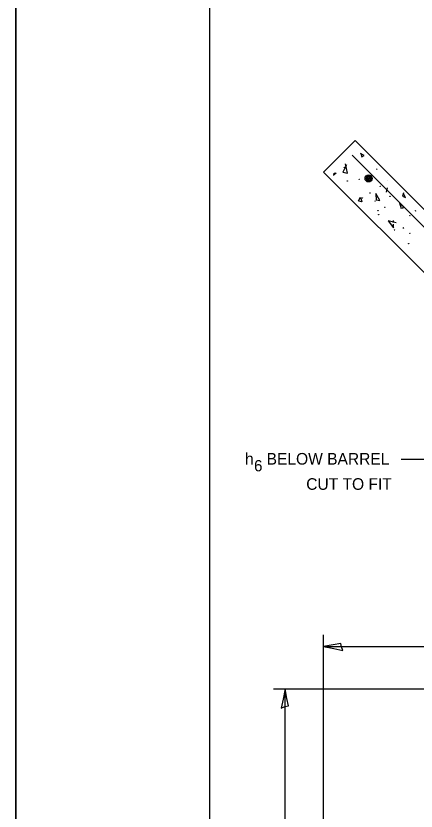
# Model space of a CAD drawing. Extents: x 2133490 to 2172050, y 2138301 to 2145980.
# Drawn here: x 2160150.1 to 2160356.5, y 2144781.7 to 2145191.9 of the extents above; entities that cross this region are included whole.
import ezdxf

# ---------------------------------------------------------------- set-up
doc = ezdxf.new("R2010")
doc.units = 0
for name, color, linetype in [('Level 40', 7, 'Continuous'), ('Level 63', 7, 'Continuous'), ('ROW_PR_Notes', 7, 'Continuous'), ('Sheets_50 Reference Boundary', 7, 'Continuous'), ('Sheets_General Details', 7, 'Continuous'), ('Sheets_Printer Plotting Border', 7, 'Continuous')]:
    doc.layers.add(name, color=color, linetype=linetype)

msp = doc.modelspace()

# ---------------------------------------------------------------- linework, layer by layer
at = {"layer": 'Level 40'}
for centre, radius in [((2160319.54, 2145113.71), 0.092), ((2160321, 2145106.66), 0.092), ((2160327.18, 2145107.54), 0.092), ((2160332.02, 2145108.03), 1.84), ((2160332.02, 2145108.03), 1.38), ((2160332.02, 2145108.03), 0.92), ((2160332.02, 2145108.03), 0.46), ((2160338.05, 2145104.02), 0.092), ((2160332.76, 2145100.49), 0.092), ((2160343.04, 2145098.73), 0.092), ((2160328.94, 2145097.85), 0.092), ((2160335.4, 2145096.38), 0.092), ((2160336.87, 2145091.38), 0.092), ((2160340.4, 2145093.15), 0.092), ((2160348.62, 2145093.73), 0.092), ((2160337.16, 2145089.33), 0.092), ((2160353.32, 2145088.74), 0.092), ((2160345.39, 2145081.39), 0.092), ((2160353.32, 2145079.63), 0.092), ((2160352.74, 2145074.34), 0.092)]:
    msp.add_circle(centre, radius, dxfattribs=at)
at = {"layer": 'Level 63'}
for points in [[(2160318.81, 2144864.42), (2160317.99, 2144866.34), (2160317.68, 2144868.19), (2160313.81, 2144867.38), (2160308.81, 2144866.51), (2160314.14, 2144865.54)], [(2160286.87, 2144834.75), (2160288.79, 2144835.57), (2160290.64, 2144835.88), (2160289.83, 2144839.75), (2160288.96, 2144844.75), (2160287.99, 2144839.42)]]:
    msp.add_lwpolyline(points, close=True, dxfattribs=at)
at = {"layer": 'ROW_PR_Notes'}
for p, q in [((2160308.81, 2145111.3), (2160325.07, 2145127.56)), ((2160453.58, 2144999.06), (2160325.07, 2145127.56)), ((2160371.71, 2145071.83), (2160323.54, 2145120)), ((2160329.75, 2145119.8), (2160327.9, 2145120.81)), ((2160328.07, 2145120.81), (2160328.57, 2145119.13)), ((2160328.57, 2145119.13), (2160329.75, 2145119.8)), ((2160320.64, 2145115), (2160318.76, 2145111.23)), ((2160321.18, 2145110.7), (2160320.1, 2145115.54)), ((2160437.61, 2144982.5), (2160308.81, 2145111.3)), ((2160315.34, 2145110.8), (2160313.84, 2145109.76)), ((2160314.04, 2145109.5), (2160314.23, 2145110.8)), ((2160314.23, 2145110.8), (2160315.34, 2145110.8)), ((2160318.76, 2145111.23), (2160321.18, 2145110.7)), ((2160336.12, 2145112.92), (2160336.45, 2145112.59)), ((2160341.65, 2145107.06), (2160341.65, 2145107.06)), ((2160341.62, 2145103.17), (2160341.08, 2145101.01)), ((2160326.8, 2145096.48), (2160327.9, 2145098.37)), ((2160327.9, 2145098.37), (2160328.49, 2145095.9)), ((2160337.85, 2145096.71), (2160335.7, 2145100.21)), ((2160335.7, 2145099.94), (2160335.97, 2145096.98)), ((2160350.04, 2145100.52), (2160349.53, 2145098.84)), ((2160349.53, 2145098.84), (2160351.04, 2145098.17)), ((2160351.04, 2145098.17), (2160350.2, 2145099.85)), ((2160328.49, 2145095.9), (2160326.8, 2145096.35)), ((2160335.97, 2145096.98), (2160337.85, 2145096.71)), ((2160349.06, 2145092.25), (2160348.14, 2145095.18)), ((2160348.14, 2145095.18), (2160349.97, 2145093.42)), ((2160349.97, 2145093.42), (2160349.38, 2145092.45)), ((2160356.07, 2145091.63), (2160356.24, 2145091.13)), ((2160346.19, 2145085.15), (2160342.16, 2145086.22)), ((2160342.16, 2145086.22), (2160344.85, 2145082.46)), ((2160344.63, 2145086.26), (2160344.76, 2145085.22)), ((2160344.85, 2145082.46), (2160344.85, 2145084.34)), ((2160349.69, 2145082.72), (2160349.96, 2145082.19)), ((2160348.74, 2144963.19), (2160399.31, 2144963.19)), ((2160308.81, 2144718.46), (2160308.81, 2144872.51)), ((2160308.81, 2144866.51), (2160399.31, 2144866.51)), ((2160434.85, 2144844.5), (2160282.96, 2144844.5)), ((2160288.96, 2144715.71), (2160288.96, 2144844.75))]:
    msp.add_line(p, q, dxfattribs=at)
at = {"layer": 'Sheets_50 Reference Boundary'}
msp.add_lwpolyline([(2160250.12, 2145649.45), (2161825.12, 2145649.45), (2161825.12, 2144649.46), (2160250.12, 2144649.46)], close=True, dxfattribs=at)
at = {"layer": 'Sheets_General Details'}
msp.add_line((2160150.12, 2144574.46), (2160150.12, 2145674.46), dxfattribs=at)
msp.add_lwpolyline([(2160250.12, 2145649.46), (2161825.12, 2145649.46), (2161825.12, 2144599.46), (2160250.12, 2144599.46)], close=True, dxfattribs=at)
at = {"layer": 'Sheets_Printer Plotting Border'}
for points in [[(2158450.12, 2144574.46), (2160150.12, 2144574.46), (2160150.12, 2145674.46), (2158450.12, 2145674.46)], [(2160150.12, 2144574.46), (2161850.12, 2144574.46), (2161850.12, 2145674.46), (2160150.12, 2145674.46)]]:
    msp.add_lwpolyline(points, close=True, dxfattribs=at)

# ---------------------------------------------------------------- texts
at = {"layer": 'ROW_PR_Notes'}
for s, height, p in [('h   BELOW BARREL', 6, (2160268.29, 2144960.38)), ('6', 5.8, (2160272.96, 2144956.93)), ('CUT TO FIT', 6, (2160299.86, 2144947.38))]:
    msp.add_text(s, height=height, dxfattribs=at).set_placement(p)

doc.saveas('drawing.dxf')
